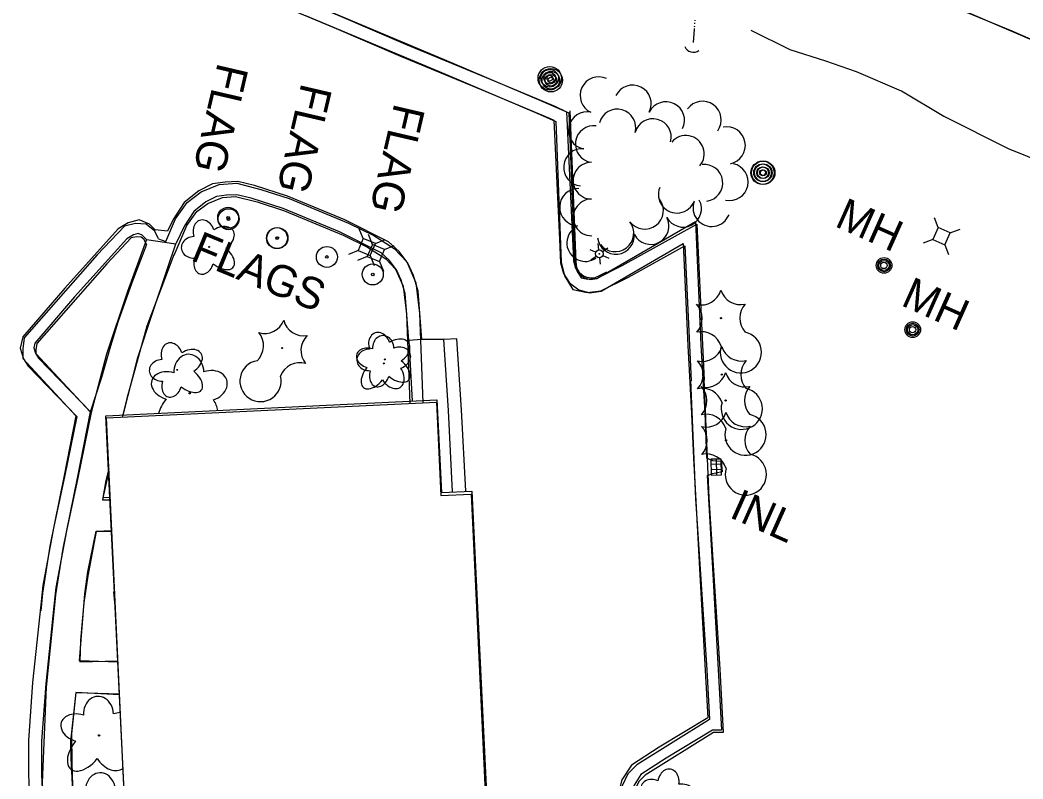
# Model space of a CAD drawing. Extents: x 588843 to 2552415, y 180129 to 269402.
# Drawn here: x 594846.8 to 595038, y 184856.3 to 185001.1 of the extents above; entities that cross this region are included whole.
import ezdxf

# ---------------------------------------------------------------- set-up
doc = ezdxf.new("R2010")
doc.units = 0
for name, color, linetype in [('Default', 7, 'Continuous'), ('E_BLD', 7, 'Continuous'), ('E_DRN', 7, 'Continuous'), ('E_DRN_Text', 7, 'Continuous'), ('E_DWY', 7, 'Continuous'), ('E_LAND_TreeLine_P', 7, 'Continuous'), ('E_LAND_Vegetation', 7, 'Continuous'), ('E_LTG', 7, 'Continuous'), ('E_MISCPROP', 7, 'Continuous'), ('E_MISCPROP_Text', 7, 'Continuous'), ('E_PATH_Sidewalk', 7, 'Continuous'), ('E_RDWY_C_and_G', 7, 'Continuous'), ('E_RDWY_Gravel', 7, 'Continuous'), ('E_UTL_AG_Bold', 7, 'Continuous'), ('E_UTL_MH', 7, 'Continuous'), ('E_UTL_MH_Text', 7, 'Continuous'), ('E_WTR_P', 7, 'Continuous')]:
    doc.layers.add(name, color=color, linetype=linetype)

# ---------------------------------------------------------------- blocks, each defined once
blk = doc.blocks.new('POLE')
at = {"layer": 'Default'}
for radius in [4.46, 3.35, 2.23, 1.12]:
    blk.add_circle((0, 0), radius, dxfattribs=at)
blk = doc.blocks.new('PED')
at = {"layer": 'Default'}
for p, q in [((-2.5, 2.5), (-5.33, 5.33)), ((2.5, 2.5), (5.33, 5.33)), ((-2.5, -2.5), (-5.33, -5.33)), ((2.5, -2.5), (5.33, -5.33))]:
    blk.add_line(p, q, dxfattribs=at)
blk.add_lwpolyline([(-2.5, -2.5), (2.5, -2.5), (2.5, 2.5), (-2.5, 2.5)], close=True, dxfattribs=at)
blk = doc.blocks.new('MHO')
at = {"layer": 'Default'}
for centre, radius in [((0.08, -0.12), 3), ((0.08, -0.12), 2.43), ((0.07, -0.15), 1.94), ((0.02, -0.16), 1.21)]:
    blk.add_circle(centre, radius, dxfattribs=at)
blk = doc.blocks.new('MHT')
at = {"layer": 'E_UTL_MH_Text'}
blk.add_text('MH', height=12, dxfattribs=at).set_placement((-9.81, -6))
blk = doc.blocks.new('INLO')
at = {"layer": 'E_DRN'}
for p, q in [((2, -4), (2, 0)), ((4, -4), (4, 0)), ((6, -2), (0, -2))]:
    blk.add_line(p, q, dxfattribs=at)
blk.add_lwpolyline([(0, -4), (6, -4), (6, 0), (0, 0), (0, -4)], close=True, dxfattribs=at)
blk = doc.blocks.new('INLT_22')
at = {"layer": 'E_DRN_Text'}
blk.add_text('INL', height=12, dxfattribs=at).set_placement((-11.03, -6))
blk = doc.blocks.new('DTRE')
at = {"layer": 'Default'}
blk.add_circle((-0.18, 0), 0.183, dxfattribs=at)
for centre, major_axis, ratio in [((-1.87, 5.32), (1.36, -4.98), 0.782863), ((4.06, 2.74), (-5.27, -2.93), 0.691916), ((-5.87, 0.15), (4.93, -0.12), 0.832022), ((3.54, -3.71), (-5.01, 4.58), 0.560249), ((-2.49, -5.24), (1.8, 4.86), 0.716896)]:
    blk.add_ellipse(centre, major_axis=major_axis, ratio=ratio, start_param=1.570796, end_param=4.712389, dxfattribs=at)
blk = doc.blocks.new('LPOL')
at = {"layer": 'Default'}
for p, q in [((-4, 0), (-1.5, 0)), ((-0.75, 1.3), (-2, 3.46)), ((0.75, 1.3), (2, 3.46)), ((1.5, 0), (4, 0)), ((-2, -3.46), (-0.75, -1.3)), ((2, -3.46), (0.75, -1.3))]:
    blk.add_line(p, q, dxfattribs=at)
for radius in [1.5, 1.5, 1.5, 0.125]:
    blk.add_circle((0, 0), radius, dxfattribs=at)
blk = doc.blocks.new('CTRE')
at = {"layer": 'Default'}
blk.add_circle((0, 0), 0.223, dxfattribs=at)
for centre, start, end in [((-11.97, 8.96), 280.2067, 5.9716), ((1.81, 14.92), 220.2113, 305.9762), ((13.83, 5.89), 160.2113, 245.9762), ((-13.83, -5.9), 340.2113, 65.9762), ((12.03, -9.04), 185.9272, 100.2511), ((-1.81, -14.93), 40.2113, 125.9762)]:
    blk.add_arc(centre, 7.87, start, end, dxfattribs=at)
blk = doc.blocks.new('U353')
at = {"layer": 'E_LAND_Vegetation'}
blk.add_circle((0, 0.09), 0.128, dxfattribs=at)
for centre, major_axis, ratio, start_param, end_param in [((-0.14, 4.07), (0.13, -3.45), 0.832022, 1.570796, 4.712389), ((-3.76, 1.48), (3.47, -1.05), 0.716896, 1.570796, 4.712389), ((3.65, 1.5), (-3.42, -1.17), 0.782863, 4.341976, 4.712389), ((-2.43, -2.67), (2.98, 3.7), 0.560249, 1.570796, 4.712389), ((2.1, -2.75), (-2.28, 3.56), 0.691916, 1.570796, 3.215378)]:
    blk.add_ellipse(centre, major_axis=major_axis, ratio=ratio, start_param=start_param, end_param=end_param, dxfattribs=at)
blk = doc.blocks.new('U354')
at = {"layer": 'E_LAND_Vegetation'}
blk.add_circle((0, 0.09), 0.128, dxfattribs=at)
for centre, major_axis, ratio, start_param, end_param in [((-0.14, 4.07), (0.13, -3.45), 0.832022, 1.570796, 4.712389), ((-3.76, 1.48), (3.47, -1.05), 0.716896, 1.570796, 4.712389), ((3.65, 1.5), (-3.42, -1.17), 0.782863, 4.248813, 4.712389), ((-2.43, -2.67), (2.98, 3.7), 0.560249, 1.570796, 4.712389), ((3.65, 1.5), (-3.42, -1.17), 0.782863, 1.570796, 1.591581), ((2.1, -2.75), (-2.28, 3.56), 0.691916, 4.67734, 4.712389), ((2.1, -2.75), (-2.28, 3.56), 0.691916, 1.570796, 3.363555)]:
    blk.add_ellipse(centre, major_axis=major_axis, ratio=ratio, start_param=start_param, end_param=end_param, dxfattribs=at)
blk = doc.blocks.new('U356')
at = {"layer": 'E_LAND_Vegetation'}
blk.add_circle((0, 0.09), 0.128, dxfattribs=at)
for centre, major_axis, ratio, start_param, end_param in [((-0.14, 4.07), (0.13, -3.45), 0.832022, 1.570796, 4.712389), ((-3.76, 1.48), (3.47, -1.05), 0.716896, 1.570796, 4.712389), ((3.65, 1.5), (-3.42, -1.17), 0.782863, 1.570796, 4.712389), ((-2.43, -2.67), (2.98, 3.7), 0.560249, 1.570796, 2.263938), ((2.1, -2.75), (-2.28, 3.56), 0.691916, 4.17935, 4.712389)]:
    blk.add_ellipse(centre, major_axis=major_axis, ratio=ratio, start_param=start_param, end_param=end_param, dxfattribs=at)
blk = doc.blocks.new('POLE_3')
at = {"layer": 'E_MISCPROP'}
for radius in [14.6, 11, 7.32, 3.66]:
    blk.add_circle((0, 0), radius, dxfattribs=at)
blk = doc.blocks.new('CULV2_4')
at = {"layer": 'E_DRN'}
blk.add_arc((64.6, 48.4), 80.7, 216.8699, 323.1301, dxfattribs=at)
blk = doc.blocks.new('PED_3')
at = {"layer": 'E_UTL_AG_Bold'}
for p, q in [((-8.2, 8.2), (-17.5, 17.5)), ((8.2, 8.2), (17.5, 17.5)), ((-8.2, -8.2), (-17.5, -17.5)), ((8.2, -8.2), (17.5, -17.5))]:
    blk.add_line(p, q, dxfattribs=at)
blk.add_lwpolyline([(-8.2, -8.2), (8.2, -8.2), (8.2, 8.2), (-8.2, 8.2)], close=True, dxfattribs=at)
blk = doc.blocks.new('DTRE_4')
at = {"layer": 'E_LAND_Vegetation'}
blk.add_circle((-0.6, 0), 0.601, dxfattribs=at)
for centre, major_axis, ratio in [((-6.1, 17.5), (4.5, -16.3), 0.782863), ((13.3, 9), (-17.3, -9.6), 0.691916), ((-19.3, 0.5), (16.2, -0.4), 0.832022), ((11.6, -12.2), (-16.4, 15), 0.560249), ((-8.2, -17.2), (5.9, 15.9), 0.716896)]:
    blk.add_ellipse(centre, major_axis=major_axis, ratio=ratio, start_param=1.570796, end_param=4.712389, dxfattribs=at)

msp = doc.modelspace()

# ---------------------------------------------------------------- linework, layer by layer
at = {"layer": 'E_BLD'}
for points in [[(594868.32, 184818.92), (594863.13, 184925.55), (594926.27, 184928.62), (594927.13, 184910.95), (594932.91, 184911.23), (594935.97, 184848.4), (594933.39, 184848.27), (594934.65, 184822.31), (594926.28, 184821.9), (594926.12, 184825.17), (594877.24, 184822.79), (594877.4, 184819.36), (594868.32, 184818.92)], [(594868.3, 184818.7), (594863.25, 184925.2), (594926.19, 184928.18), (594927.03, 184910.37), (594932.8, 184910.64), (594935.75, 184848.49), (594933.18, 184848.37), (594934.42, 184822.1), (594926.03, 184821.7), (594925.82, 184826.13), (594877.46, 184823.83), (594877.68, 184819.14)]]:
    msp.add_lwpolyline(points, close=True, dxfattribs=at)
at = {"layer": 'E_DWY'}
msp.add_line((594874.88, 184960.8), (594872.55, 184961.08), dxfattribs=at)
for points in [[(594875.58, 185012.63), (594890, 185006.61), (594906.61, 184999.61), (594919.3, 184994.16), (594934.73, 184987.79), (594947.71, 184982.35), (594948.54, 184981.95), (594949.63, 184959.24), (594949.85, 184954.76), (594950.38, 184952.7), (594951.56, 184950.95), (594953.31, 184949.6), (594955.43, 184949.05), (594957.6, 184949.36), (594973.26, 184958.44), (594974.11, 184938.99), (594974.84, 184926.05), (594975.21, 184917.53)], [(594880.13, 185013.4), (594890.96, 185008.92), (594907.59, 185001.91), (594920.27, 184996.47), (594935.69, 184990.1), (594948.74, 184984.63), (594950.96, 184983.54), (594952.13, 184959.36), (594952.34, 184955.13), (594952.69, 184953.74), (594953.41, 184952.68), (594954.43, 184951.89), (594955.58, 184951.59), (594956.77, 184951.76), (594975.58, 184962.67), (594976.6, 184939.12), (594977.34, 184926.17), (594977.71, 184917.64)], [(594902.2, 185004.23), (594928.88, 184993.01), (594946.5, 184985.51), (594951.42, 184983.39), (594952.48, 184955.24), (594952.93, 184953.26), (594953.77, 184951.9), (594955.03, 184951.64), (594956.83, 184951.84), (594961.62, 184954.26), (594975.86, 184962.16), (594977.26, 184932.37)], [(594901.23, 185001.93), (594927.91, 184990.71), (594945.51, 184983.22), (594948.98, 184981.72), (594949.99, 184954.9), (594950.59, 184952.3), (594952.21, 184949.66), (594954.92, 184949.11), (594957.55, 184949.41), (594962.79, 184952.05), (594973.55, 184958.02), (594974.77, 184932.26)], [(594874.56, 184958.84), (594876.41, 184963.12), (594878.67, 184966.29), (594881.32, 184968.27), (594884.76, 184969.69), (594888.09, 184969.95), (594892.66, 184968.76), (594898.07, 184967), (594909.4, 184962.31), (594914.27, 184959.95), (594918.11, 184957.49), (594920.52, 184954.98), (594922.26, 184950.96), (594922.95, 184945.19), (594923.6, 184928.06)], [(594923.38, 184940.13), (594922.68, 184949.34), (594921.79, 184952.35), (594920.7, 184954.71), (594919.08, 184956.91), (594917.04, 184958.77), (594908.74, 184962.94), (594897.78, 184967.5), (594891.51, 184969.51), (594888.32, 184970.25), (594885.91, 184970.15), (594883.47, 184969.85), (594880.84, 184968.49), (594878.05, 184966.24), (594875.96, 184963.05), (594874.88, 184960.8)], [(594876.16, 184956.24), (594878.6, 184961.89), (594880.48, 184964.52), (594882.56, 184966.08), (594885.35, 184967.23), (594887.86, 184967.43), (594891.96, 184966.36), (594897.21, 184964.65), (594908.37, 184960.02), (594913.05, 184957.76), (594916.51, 184955.54), (594918.4, 184953.57), (594919.82, 184950.3), (594920.46, 184945), (594921.1, 184927.94)], [(594920.89, 184939.94), (594920.2, 184948.88), (594919.44, 184951.47), (594918.54, 184953.43), (594917.22, 184955.23), (594915.61, 184956.69), (594907.7, 184960.67), (594896.92, 184965.15), (594890.85, 184967.1), (594888.09, 184967.74), (594886.12, 184967.66), (594884.22, 184967.43), (594882.21, 184966.39), (594879.93, 184964.54), (594878.14, 184961.82), (594876.47, 184958.35)], [(594872.55, 184961.08), (594871.44, 184962.16), (594869.49, 184962.96), (594867.39, 184962.41), (594865.51, 184961.26), (594855.28, 184949.94), (594847.31, 184940.62), (594846.77, 184938.49), (594847.4, 184936.43), (594848.31, 184935.03), (594857.63, 184925.45), (594855.26, 184913.92), (594853.15, 184904.14), (594851.13, 184893.19), (594850.73, 184889.56), (594849.17, 184874.69), (594848.37, 184863.65), (594848.37, 184857.09), (594848.74, 184848.72), (594849.4, 184837.62), (594850.38, 184815.39), (594851.43, 184796.7), (594852.38, 184778.83)], [(594873.17, 184959.32), (594872.48, 184960.78), (594870.83, 184962.12), (594868.76, 184962.25), (594866.69, 184961.77), (594861.46, 184956.28), (594847.54, 184940.44), (594847.3, 184938.33), (594847.3, 184936.49), (594857.43, 184925.56), (594855.2, 184914.21), (594852.46, 184900.71), (594851.05, 184891.77), (594850.71, 184888.41)], [(594870.88, 184959.21), (594870.04, 184960.03), (594869.31, 184960.33), (594868.38, 184960.09), (594867.12, 184959.32), (594857.16, 184948.29), (594849.59, 184939.44), (594849.37, 184938.56), (594849.69, 184937.5), (594850.27, 184936.6), (594860.35, 184926.24), (594857.71, 184913.41), (594855.6, 184903.65), (594853.61, 184892.82), (594853.21, 184889.29), (594851.66, 184874.47), (594850.87, 184863.56), (594850.87, 184857.15), (594851.24, 184848.85), (594851.9, 184837.74), (594852.88, 184815.51), (594853.92, 184796.84), (594854.88, 184778.96)], [(594870.9, 184958.25), (594870.46, 184959.2), (594869.88, 184959.67), (594868.97, 184959.73), (594867.98, 184959.5), (594863.3, 184954.59), (594849.94, 184939.37), (594849.8, 184938.18), (594849.8, 184937.47), (594860.13, 184926.32), (594857.65, 184913.72), (594854.92, 184900.27), (594853.53, 184891.45), (594853.2, 184888.17)], [(594870.88, 184959.21), (594876.47, 184958.35)], [(594873.17, 184959.32), (594874.56, 184958.84)], [(594930.08, 184940.29), (594927.58, 184940.13), (594923.38, 184940.13), (594920.89, 184939.94)], [(594929.27, 184911.06), (594928.48, 184926.59), (594927.58, 184940.13)], [(594931.77, 184911.18), (594930.98, 184926.73), (594930.08, 184940.29)], [(594974.66, 184932.39), (594975.61, 184909.78), (594977.73, 184877.11), (594978.24, 184867.66), (594964.37, 184859.04), (594962.71, 184857.32), (594961.61, 184855), (594961.12, 184851.95), (594961.17, 184850.76)], [(594977.16, 184932.49), (594978.11, 184909.91), (594980.23, 184877.26), (594980.87, 184865.2), (594979.03, 184865.21), (594965.96, 184857.08), (594964.79, 184855.87), (594964.02, 184854.25), (594963.63, 184851.8), (594963.67, 184850.87)], [(594975.21, 184917.53), (594976.41, 184895.24), (594977.55, 184874.8), (594977.92, 184867.99), (594968.68, 184862.39), (594963.39, 184858.96), (594961.56, 184856.18), (594961, 184854.17), (594960.76, 184851.77), (594960.87, 184847.27), (594961.51, 184844.88), (594963.12, 184842.74), (594965.77, 184842.06), (594967.7, 184842.28), (594978.98, 184848.12), (594979.73, 184831.96), (594980.92, 184811.23)], [(594977.71, 184917.64), (594977.91, 184917.44), (594978.8, 184917.08), (594980.5, 184916.93), (594980.7, 184914.89), (594979.45, 184914.65), (594978.74, 184914.53), (594977.83, 184914.14)], [(594977.83, 184914.19), (594978.9, 184895.38), (594980.04, 184874.94), (594980.55, 184865.6), (594978.81, 184865.61), (594970, 184860.28), (594965.19, 184857.15), (594963.87, 184855.14), (594963.47, 184853.7), (594963.26, 184851.68), (594963.36, 184847.63), (594963.8, 184846), (594964.59, 184844.94), (594965.95, 184844.6), (594966.96, 184844.71), (594980.19, 184851.55), (594981.33, 184851.57), (594982.23, 184832.09), (594983.34, 184812.67)], [(594853.2, 184888.17), (594851.76, 184873.83), (594850.96, 184855.63), (594851.82, 184840.75)]]:
    msp.add_lwpolyline(points, dxfattribs=at)
at = {"layer": 'E_LAND_TreeLine_P'}
for centre, radius, start, end in [((594957.13, 184986.68), 3.55, 65.0576, 245.0576), ((594963.6, 184985.1), 3.55, 333.491, 153.491), ((594960.68, 184980.56), 3.51, 344.8889, 164.8889), ((594969.95, 184981.93), 3.55, 333.491, 153.491), ((594976.94, 184982.03), 3.55, 324.2313, 144.2313), ((594954.89, 184980), 3.55, 77.9754, 257.9754), ((594967.45, 184978.73), 3.51, 344.8889, 164.8889), ((594956.19, 184977.41), 3.51, 82.1144, 262.1144), ((594981.54, 184977.14), 3.55, 281.3298, 101.3298), ((594973.74, 184975.53), 3.51, 319.7836, 139.7836), ((594953.98, 184972.98), 3.55, 84.8145, 264.8145), ((594955.76, 184970.43), 3.51, 90.2162, 270.2162), ((594977.28, 184970.02), 3.51, 277.3753, 97.3753), ((594982.07, 184970.19), 3.55, 257.6066, 77.6066), ((594953.23, 184965.39), 3.55, 88.6511, 268.6511), ((594972.06, 184967.81), 3.55, 158.7157, 338.7157), ((594955.79, 184963.42), 3.51, 90.2162, 270.2162), ((594965.91, 184964.74), 3.55, 217.3559, 37.3559), ((594973.21, 184965.08), 3.51, 208.0364, 28.0364), ((594978.67, 184965.23), 3.55, 158.7157, 338.7157), ((594967.02, 184961.78), 3.51, 208.0364, 28.0364), ((594954.6, 184958.57), 3.55, 125.3704, 305.3704), ((594960.27, 184960.44), 3.55, 217.3559, 37.3559), ((594960.39, 184959.9), 3.51, 186.6125, 6.6125)]:
    msp.add_arc(centre, radius, start, end, dxfattribs=at)
at = {"layer": 'E_MISCPROP'}
for centre, radius in [((594886.46, 184963.36), 2), ((594886.53, 184963.08), 2), ((594886.46, 184963.36), 0.25), ((594886.53, 184963.08), 0.25), ((594895.77, 184959.47), 2), ((594895.85, 184959.49), 2), ((594895.77, 184959.47), 0.25), ((594895.85, 184959.49), 0.25), ((594905.29, 184955.88), 2), ((594905.29, 184955.88), 0.25), ((594914.03, 184952.55), 2), ((594914.03, 184952.55), 0.25)]:
    msp.add_circle(centre, radius, dxfattribs=at)
at = {"layer": 'E_PATH_Sidewalk'}
for points in [[(594870.88, 184959.21), (594867.29, 184949.31), (594863.27, 184937.37), (594860.35, 184926.24)], [(594870.9, 184958.25), (594868.1, 184950.94), (594865.45, 184943.46), (594863.8, 184938.25), (594862.32, 184932.89), (594860.12, 184926.28)], [(594866.41, 184925.71), (594869.23, 184936.7), (594872.02, 184945.17), (594874.92, 184953.7), (594876.47, 184958.35)], [(594876.07, 184956.28), (594870.96, 184942.66), (594867.13, 184928.91), (594866.22, 184925.34)], [(594920.89, 184939.94), (594921.53, 184928.39)], [(594863.71, 184915.44), (594863.16, 184913.25), (594862.51, 184909.55), (594863.99, 184909.55)], [(594863.89, 184909.99), (594862.62, 184909.96), (594863.67, 184914.44)], [(594865.42, 184878.6), (594858.08, 184878.87), (594859.11, 184891.6), (594859.68, 184895.84), (594861.31, 184903.58), (594864.2, 184903.73)], [(594864.28, 184903.44), (594861.3, 184903.54), (594859.7, 184895.09), (594858.93, 184889.89), (594858.33, 184882.79), (594858.17, 184878.64), (594865.45, 184878.86)], [(594864.98, 184888.67), (594864.66, 184892.03), (594864.82, 184892.07)], [(594867.19, 184842.2), (594857.73, 184841.62), (594856.83, 184853.96), (594856.49, 184860.31), (594856.48, 184863.55), (594857.47, 184872.79), (594865.71, 184872.59)], [(594865.76, 184872.38), (594857.42, 184872.81), (594856.61, 184864.95), (594856.63, 184859.32), (594856.87, 184850.85), (594857.58, 184841.53), (594867.2, 184841.91)]]:
    msp.add_lwpolyline(points, dxfattribs=at)
at = {"layer": 'E_RDWY_C_and_G'}
msp.add_lwpolyline([(594951.61, 184983.74), (594952.76, 184954.95), (594952.9, 184953.81), (594952.9, 184953.81), (594953.36, 184953.02), (594953.36, 184953.02), (594953.97, 184952.46), (594953.97, 184952.46), (594954.34, 184952.22), (594954.34, 184952.22), (594954.87, 184952.04), (594954.87, 184952.04), (594955.76, 184951.92), (594955.76, 184951.92), (594956.42, 184951.99), (594956.42, 184951.99), (594957.25, 184952.35), (594957.25, 184952.35), (594958.69, 184953.06)], dxfattribs=at)
at = {"layer": 'E_RDWY_Gravel'}
for points in [[(595052.68, 184991.66), (595035.98, 184998.92), (595015.83, 185007.26), (594997.64, 185015.28), (594976.31, 185024.69), (594956.73, 185033.45), (594938.19, 185041.65), (594920.92, 185048.72), (594907.85, 185054.11), (594895.48, 185058.78), (594877.44, 185063.46)], [(594877.78, 185063.02), (594898.63, 185057.15), (594912.24, 185052.85), (594926.64, 185046.99), (594949.85, 185036.86), (594978.4, 185024.29), (595015.45, 185007.75), (595046.08, 184994.58), (595082.47, 184978.64), (595101.48, 184970.64)]]:
    msp.add_lwpolyline(points, dxfattribs=at)
at = {"layer": 'E_WTR_P'}
for points in [[(594975.49, 185000.88), (594975.5, 185001.06)], [(594975.19, 184996.79), (594975.39, 184999.24), (594975.4, 184999.42)], [(594975.42, 184999.79), (594975.43, 184999.97)], [(594975.46, 185000.33), (594975.47, 185000.51)], [(594986.16, 184999.15), (594993.57, 184995.44), (595000.38, 184993.29), (595006.21, 184991.22), (595014.79, 184987.56), (595014.84, 184987.53)], [(595014.84, 184987.53), (595022.94, 184982.72), (595035.23, 184976.59), (595042.49, 184973.63)]]:
    msp.add_lwpolyline(points, dxfattribs=at)

# ---------------------------------------------------------------- block references
at = {"layer": 'E_DRN'}
for name, p, xscale, yscale, rotation in [('CULV2_4', (594973.57, 184996.02), 0.021343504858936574, 0.02134350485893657, -15.969778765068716), ('INLO', (594978.57, 184914.29), 0.5, 0.5, 91.33954420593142)]:
    msp.add_blockref(name, p, dxfattribs=dict(at, xscale=xscale, yscale=yscale, rotation=rotation))
at = {"layer": 'E_DRN_Text', "xscale": 0.49999999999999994, "yscale": 0.49999999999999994, "rotation": -24.085783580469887}
msp.add_blockref('INLT_22', (594988.08, 184906.81), dxfattribs=at)
at = {"layer": 'E_LAND_Vegetation'}
for name, p, xscale, yscale, rotation in [('DTRE_4', (594882.93, 184957.8), 0.15240030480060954, 0.15240030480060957, 3.4338469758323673), ('CTRE', (594980.44, 184944.21), 0.4999999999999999, 0.5, -22.87015224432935), ('CTRE', (594896.77, 184938.5), 0.49999999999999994, 0.5000000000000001, -86.43585136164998), ('DTRE_4', (594916.41, 184936.34), 0.15240030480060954, 0.15240030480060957, 3.4338469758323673), ('DTRE_4', (594876.83, 184934.36), 0.15240030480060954, 0.15240030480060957, 3.4338469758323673), ('DTRE', (594916.14, 184935.49), 0.49999999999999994, 0.5000000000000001, -86.43585136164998), ('CTRE', (594980.62, 184933.43), 0.4999999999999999, 0.5, -22.87015224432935), ('CTRE', (594981.33, 184928.49), 0.4999999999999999, 0.5, -22.87015224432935), ('CTRE', (594981.39, 184920.9), 0.4999999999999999, 0.5, -22.87015224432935), ('DTRE', (594970.18, 184852.83), 0.49999999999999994, 0.49999999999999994, -24.085783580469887)]:
    msp.add_blockref(name, p, dxfattribs=dict(at, xscale=xscale, yscale=yscale, rotation=rotation))
for name, p in [('U356', (594879.11, 184929.79)), ('U353', (594861.85, 184864.55)), ('U354', (594862.24, 184849.97))]:
    msp.add_blockref(name, p, dxfattribs=at)
at = {"layer": 'E_LTG', "xscale": 0.49999999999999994, "yscale": 0.49999999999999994, "rotation": -24.085783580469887}
msp.add_blockref('LPOL', (594957.25, 184956.47), dxfattribs=at)
at = {"layer": 'E_MISCPROP'}
for name, p, xscale, yscale, rotation in [('POLE', (594947.79, 184989.96), 0.49999999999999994, 0.49999999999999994, -24.085783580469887), ('POLE_3', (594948, 184989.58), 0.15240030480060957, 0.15240030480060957, 0.8014450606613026), ('POLE', (594988.37, 184971.94), 0.49999999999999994, 0.49999999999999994, -24.085783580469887), ('POLE_3', (594988.52, 184971.94), 0.15240030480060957, 0.15240030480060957, 0.8014450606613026)]:
    msp.add_blockref(name, p, dxfattribs=dict(at, xscale=xscale, yscale=yscale, rotation=rotation))
at = {"layer": 'E_UTL_AG_Bold'}
for name, p, xscale, yscale, rotation in [('PED', (595022.51, 184959.85), 0.49999999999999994, 0.49999999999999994, -24.085783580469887), ('PED_3', (594912.9, 184957.76), 0.15240030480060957, 0.15240030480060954, -22.695295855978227), ('PED_3', (594914.63, 184956.65), 0.15240030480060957, 0.15240030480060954, -22.695295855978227)]:
    msp.add_blockref(name, p, dxfattribs=dict(at, xscale=xscale, yscale=yscale, rotation=rotation))
at = {"layer": 'E_UTL_MH', "xscale": 0.49999999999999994, "yscale": 0.49999999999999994, "rotation": -24.085783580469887}
for p in [(595011.53, 184954.34), (595017, 184942.09)]:
    msp.add_blockref('MHO', p, dxfattribs=at)
at = {"layer": 'E_UTL_MH_Text', "xscale": 0.49999999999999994, "yscale": 0.49999999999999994, "rotation": -24.085783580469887}
for p in [(595007.62, 184962.56), (595020.25, 184947.47)]:
    msp.add_blockref('MHT', p, dxfattribs=at)

# ---------------------------------------------------------------- texts
at = {"layer": 'E_MISCPROP_Text'}
for s, rotation, p in [('FLAG', 256.9144, (594884.52, 184993.11)), ('FLAG', 256.9144, (594900.47, 184989.22)), ('FLAG', 256.9144, (594918.2, 184985.38)), ('FLAGS', 337.5608, (594879.09, 184955.36))]:
    msp.add_text(s, height=6, rotation=rotation, dxfattribs=at).set_placement(p)

doc.saveas('drawing.dxf')
